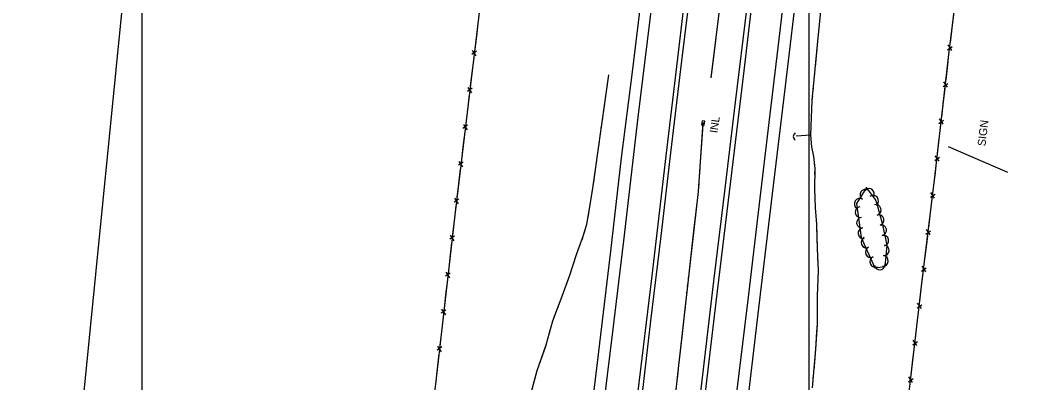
# Model space of a CAD drawing. Extents: x 353423 to 364002, y 127000 to 201942.
# Drawn here: x 360909 to 361664, y 139656 to 139928 of the extents above; entities that cross this region are included whole.
import ezdxf

# ---------------------------------------------------------------- set-up
doc = ezdxf.new("R2010")
doc.units = 0
for name, color, linetype in [('E_DTM_SlopeBottom', 7, 'Continuous'), ('E_DTM_SlopeTop', 7, 'Continuous'), ('E_FEN_Generic', 7, 'Continuous'), ('E_LAND_BrushLine', 7, 'Continuous'), ('E_LAND_TreeLine', 7, 'Continuous'), ('E_RDWY_Gravel', 7, 'Continuous'), ('E_STRUCT_WingWall', 7, 'Continuous')]:
    doc.layers.add(name, color=color, linetype=linetype)

msp = doc.modelspace()

# ---------------------------------------------------------------- linework, layer by layer
at = {"layer": 'E_DTM_SlopeBottom'}
for p, q in [((361250.75, 139904.69), (361247.27, 139902.29)), ((361247.56, 139905.25), (361250.33, 139901.17)), ((361603.8, 139905.84), (361607.28, 139908.23)), ((361606.99, 139905.28), (361604.23, 139909.36)), ((361247.41, 139877.01), (361243.92, 139874.61)), ((361244.21, 139877.57), (361246.98, 139873.49)), ((361600.57, 139878.2), (361604.04, 139880.61)), ((361603.77, 139877.66), (361600.98, 139881.72)), ((361597.39, 139850.56), (361600.86, 139852.98)), ((361600.59, 139850.02), (361597.8, 139854.08)), ((361244.06, 139849.33), (361240.57, 139846.93)), ((361240.86, 139849.89), (361243.63, 139845.8)), ((361240.71, 139821.64), (361237.22, 139819.25)), ((361237.51, 139822.2), (361240.28, 139818.12)), ((361594.21, 139822.93), (361597.68, 139825.34)), ((361597.41, 139822.39), (361594.62, 139826.45)), ((361594.13, 139794.76), (361591.37, 139798.83)), ((361237.36, 139793.96), (361233.87, 139791.57)), ((361234.16, 139794.52), (361236.93, 139790.44)), ((361590.94, 139795.31), (361594.42, 139797.7)), ((361587.6, 139767.7), (361591.08, 139770.09)), ((361590.79, 139767.14), (361588.03, 139771.21)), ((361234.11, 139766.28), (361230.64, 139763.86)), ((361230.91, 139766.82), (361233.71, 139762.75)), ((361230.95, 139738.58), (361227.48, 139736.15)), ((361227.75, 139739.11), (361230.55, 139735.05)), ((361584.26, 139740.08), (361587.74, 139742.47)), ((361587.45, 139739.52), (361584.68, 139743.6)), ((361584.16, 139711.9), (361581.38, 139715.97)), ((361227.79, 139710.87), (361224.32, 139708.45)), ((361224.59, 139711.41), (361227.39, 139707.34)), ((361580.96, 139712.45), (361584.43, 139714.85)), ((361577.7, 139684.83), (361581.17, 139687.23)), ((361580.9, 139684.28), (361578.12, 139688.34)), ((361224.63, 139683.17), (361221.16, 139680.75)), ((361221.43, 139683.7), (361224.23, 139679.64)), ((361574.44, 139657.2), (361577.91, 139659.6)), ((361577.64, 139656.65), (361574.86, 139660.72))]:
    msp.add_line(p, q, dxfattribs=at)
for points in [[(361428.6, 138430.59), (361451.84, 138627.21), (361462.23, 138712.51), (361472.64, 138797.29), (361482.43, 138876.8), (361497.38, 139000.17), (361509.13, 139098.72), (361519.94, 139188.02), (361528.99, 139261.35), (361540.7, 139360.78), (361549.41, 139436.33), (361561.04, 139532.43), (361573.26, 139634.37), (361584.38, 139728.65), (361594.28, 139810.42), (361604.6, 139900.08), (361621.11, 140034.35), (361638.45, 140178.8), (361654.48, 140316.16), (361663.99, 140391.58)], [(361305.24, 140358.87), (361282.1, 140172.28), (361265.53, 140040.7), (361252.25, 139929.56), (361234.39, 139781.9), (361220.2, 139657.56), (361203.66, 139524.34), (361190.54, 139413.1), (361174.58, 139281.01), (361157.48, 139138.39), (361139.41, 138987.97), (361128.03, 138894.44), (361110.72, 138753.85), (361097.47, 138640.69), (361084.09, 138537.64), (361071.17, 138421.1)], [(361251.98, 139927.33), (361250.62, 139916.09)], [(361607.3, 139922.08), (361608.52, 139931.95)], [(361605.92, 139910.86), (361607.3, 139922.08)], [(361250.62, 139916.09), (361249.42, 139906.19)], [(361248.63, 139899.65), (361247.27, 139888.4)], [(361603.95, 139894.47), (361604.6, 139900.08), (361605.12, 139904.34)], [(361602.66, 139883.24), (361603.95, 139894.47)], [(361247.27, 139888.4), (361246.08, 139878.51)], [(361600.77, 139866.83), (361601.91, 139876.71)], [(361245.28, 139871.97), (361243.92, 139860.72)], [(361599.48, 139855.6), (361600.77, 139866.83)], [(361243.92, 139860.72), (361242.73, 139850.83)], [(361421.87, 139852.36), (361419.89, 139852.64), (361419.46, 139849.68), (361421.44, 139849.39), (361421.87, 139852.36)], [(361241.93, 139844.29), (361240.57, 139833.04)], [(361597.59, 139839.2), (361598.73, 139849.07)], [(361596.3, 139827.97), (361597.59, 139839.2)], [(361240.57, 139833.04), (361239.38, 139823.15)], [(361594.41, 139811.56), (361595.55, 139821.44)], [(361238.59, 139816.61), (361237.22, 139805.36)], [(361593.06, 139800.34), (361594.28, 139810.42), (361594.41, 139811.56)], [(361237.22, 139805.36), (361236.03, 139795.46)], [(361591.08, 139783.94), (361592.27, 139793.81)], [(361235.24, 139788.92), (361234.39, 139781.9), (361233.9, 139777.67)], [(361589.72, 139772.72), (361591.08, 139783.94)], [(361233.9, 139777.67), (361232.77, 139767.77)], [(361232.03, 139761.23), (361230.74, 139749.97)], [(361587.73, 139756.33), (361588.93, 139766.2)], [(361586.37, 139745.11), (361587.73, 139756.33)], [(361230.74, 139749.97), (361229.61, 139740.07)], [(361584.39, 139728.71), (361585.59, 139738.58)], [(361228.86, 139733.52), (361227.58, 139722.27)], [(361583.07, 139717.49), (361584.38, 139728.65), (361584.39, 139728.71)], [(361227.58, 139722.27), (361226.45, 139712.36)], [(361581.13, 139701.08), (361582.29, 139710.96)], [(361225.7, 139705.82), (361224.42, 139694.56)], [(361579.8, 139689.86), (361581.13, 139701.08)], [(361224.42, 139694.56), (361223.29, 139684.66)], [(361222.54, 139678.11), (361221.26, 139666.86)], [(361577.87, 139673.46), (361579.04, 139683.33)], [(361576.55, 139662.23), (361577.87, 139673.46)], [(361221.26, 139666.86), (361220.2, 139657.56), (361220.12, 139656.96)]]:
    msp.add_lwpolyline(points, dxfattribs=at)
msp.add_arc((361491.52, 139840.83), 3.32, 127.07361, 233.31318, dxfattribs=at)
at = {"layer": 'E_DTM_SlopeTop'}
for points in [[(361510.36, 140382.95), (361496.03, 140268.15), (361485.6, 140179.07), (361481.47, 140144.64), (361471, 140054.85), (361460.48, 139971.39), (361451.17, 139889.89), (361440.07, 139799.06), (361430.12, 139716.83), (361419.13, 139624.25), (361409.73, 139546.3), (361400.02, 139468.02), (361390.14, 139382.64), (361378.05, 139283.64), (361368.15, 139201.13), (361356, 139100.55), (361345.17, 139011.49), (361324.24, 138836.33), (361311.64, 138731.43), (361299.98, 138631.96), (361290.24, 138551.3), (361276.26, 138434.56)], [(361426.31, 140381.82), (361416.27, 140297.89), (361406.67, 140216.25), (361398.7, 140151.41), (361389.1, 140072.36), (361382.28, 140015), (361375.2, 139953.09), (361367.3, 139889.33), (361359.25, 139824.92), (361351.1, 139754.83), (361340.89, 139669.33), (361331.48, 139591.74), (361324.25, 139530.18), (361315.28, 139454.12), (361307.05, 139386.77), (361297.29, 139307.09), (361288.55, 139232.41), (361279.39, 139157.61)], [(361287.4, 139149.37), (361295.09, 139213.42), (361303.16, 139280.35), (361310.98, 139344.71), (361319.47, 139415.17), (361330.27, 139505.18), (361337.82, 139568.3), (361345.01, 139629.5), (361352.94, 139694.47), (361361.16, 139762.69), (361372, 139855.38), (361382.47, 139940.64), (361391.75, 140019.01), (361401.2, 140098.94), (361410.1, 140171.78), (361418.67, 140244.42), (361428.99, 140329.49), (361435.34, 140381.85)], [(361541.86, 140380.36), (361531.31, 140289.03), (361518.12, 140178.83), (361509.48, 140106.68), (361500.76, 140033.53), (361491.75, 139960.64), (361482.07, 139878.49), (361472.45, 139797.81), (361462.09, 139712.3), (361451.74, 139625.41), (361442.38, 139547.52), (361434.95, 139486.9), (361426.16, 139412.72), (361416.94, 139335.9), (361406.56, 139247.76), (361395.86, 139157.74), (361384.42, 139066.24), (361375.15, 138989.27), (361365.27, 138904.89), (361355.4, 138820.82), (361343.2, 138722.92), (361334.28, 138646), (361325.52, 138575.62), (361316.35, 138500.28)], [(361358.51, 139145.22), (361366.73, 139214), (361376.57, 139295.22), (361385.34, 139368.92), (361392.35, 139426.22), (361401.38, 139502.58), (361409.75, 139572.5), (361418.25, 139645.25), (361428.71, 139732.43), (361437.04, 139801.84), (361444.83, 139866.62), (361453.48, 139937.84), (361460.71, 139998.74), (361469.1, 140068.49), (361479.56, 140154.29), (361487.04, 140218.26), (361496.62, 140295.19), (361507.26, 140383.99)], [(361383.97, 139133.69), (361391, 139192.71), (361399.45, 139262.39), (361407.49, 139327.77), (361415.93, 139398.66), (361426.33, 139487.69), (361436.07, 139566.86), (361444.95, 139640.77), (361454.48, 139720.45), (361462.77, 139790.42), (361470.04, 139851.21), (361477.49, 139913.76), (361484.89, 139975.3), (361493.11, 140043.14), (361501.55, 140113.09), (361510.27, 140186.53), (361518.85, 140256.52), (361528.05, 140333.4), (361533.64, 140381.54)], [(361306.66, 139107.33), (361315.23, 139180.73), (361325.27, 139263.18), (361334.43, 139339.57), (361343.52, 139416.4), (361352.03, 139485.99), (361361.67, 139565.78), (361371.55, 139648.1), (361382.28, 139736.57), (361392.99, 139826.26), (361399.8, 139884.68), (361407.72, 139950.39), (361416.67, 140025.67), (361425.99, 140101.36), (361433.89, 140168.49), (361442.3, 140236.79), (361451.69, 140316.85), (361459.16, 140379.14)], [(361462.08, 140379.02), (361452.29, 140295.52), (361443.04, 140219.84), (361434.41, 140147.32), (361426.27, 140079.79), (361418.92, 140018.51), (361411.37, 139954.48), (361404.44, 139897.37), (361396.15, 139828.59), (361388.99, 139766.26), (361381.25, 139702.67), (361374.2, 139642.18), (361368.39, 139595.52), (361360.67, 139531.3), (361351.48, 139456.31), (361343.46, 139388.27), (361335.16, 139319.97), (361326.35, 139248.4), (361317.61, 139172.02), (361309.42, 139104.67)]]:
    msp.add_lwpolyline(points, dxfattribs=at)
at = {"layer": 'E_FEN_Generic'}
msp.add_lwpolyline([(361550.94, 139790.23), (361549.87, 139793.7), (361543.17, 139802.6), (361535.54, 139790.59), (361539.02, 139765.28), (361549.35, 139742.41), (361557.08, 139743.38), (361558.5, 139759.32), (361555.35, 139774.58), (361550.94, 139790.23)], dxfattribs=at)
for centre, start, end in [((361542.18, 139797.16), 57.55716, 237.54184), ((361544.95, 139797.81), 330.26971, 150.25439), ((361537.91, 139790.45), 57.55716, 237.54184), ((361548, 139792.73), 306.94649, 126.93116), ((361538.53, 139784.13), 97.83493, 277.81961), ((361550.02, 139785.84), 285.7411, 105.72578), ((361539.61, 139776.25), 97.83493, 277.81961), ((361552.17, 139778.18), 285.7411, 105.72578), ((361540.7, 139768.37), 97.83493, 277.81961), ((361554.05, 139770.6), 281.66101, 101.64568), ((361543.03, 139761.46), 114.32275, 294.30743), ((361555.65, 139762.81), 281.66101, 101.64568), ((361546.3, 139754.21), 114.32275, 294.30743), ((361556.07, 139755.55), 264.92052, 84.9052), ((361549.58, 139746.96), 114.32275, 294.30743), ((361555.37, 139747.63), 264.92052, 84.9052), ((361552.97, 139744.96), 187.17648, 7.16115)]:
    msp.add_arc(centre, 3.98, start, end, dxfattribs=at)
at = {"layer": 'E_LAND_BrushLine'}
msp.add_line((361648.96, 139813.88), (361604.43, 139833.06), dxfattribs=at)
at = {"layer": 'E_LAND_TreeLine'}
for p, q in [((361000, 138000), (361000, 141000)), ((361500, 138000), (361500, 141000))]:
    msp.add_line(p, q, dxfattribs=at)
at = {"layer": 'E_RDWY_Gravel'}
msp.add_lwpolyline([(360124.36, 138372.85), (360870.1, 138784.38), (361025.95, 140345.11)], dxfattribs=at)
at = {"layer": 'E_STRUCT_WingWall'}
for points in [[(361501.23, 139841.89), (361502.42, 139868.05), (361504.66, 139891.34), (361506.92, 139914.82), (361509.44, 139939.52), (361510.36, 139960.93), (361511.28, 139975.26), (361513.41, 139993.06), (361514.62, 140011.26), (361516.7, 140025.07), (361519.34, 140043.69), (361521.65, 140061.39), (361524.17, 140080.03), (361525.64, 140099.49), (361534.64, 140169.13), (361542.69, 140225.49), (361547.59, 140260.01), (361550.91, 140284.52), (361555.05, 140327.1), (361557.49, 140350.62), (361560.08, 140370.94), (361562.97, 140401.83)], [(361483.86, 140377.98), (361476.25, 140302.49), (361470.13, 140237.24), (361462.65, 140176.41), (361454.39, 140117.79), (361451, 140085.51), (361445.07, 140033.14), (361437.82, 139978.71), (361432.95, 139937.19), (361426.28, 139884.81)], [(361507.66, 139922.08), (361509.44, 139939.52), (361509.94, 139951.17)], [(361430.86, 139920.72), (361430.6, 139918.67)], [(361431.64, 139926.88), (361431.38, 139924.83)], [(361504.83, 139893.03), (361506.92, 139914.82), (361507.66, 139922.08)], [(361430.07, 139914.56), (361426.28, 139884.81)], [(361291.5, 139647.8), (361296.24, 139665.66), (361302.95, 139684.76), (361307.95, 139702.89), (361314.97, 139721.21), (361320.8, 139737.07), (361325.59, 139752.38), (361330.77, 139766.12), (361333.47, 139775.16), (361335.5, 139786.55), (361337.93, 139802.15), (361340.25, 139817.9), (361341.72, 139828.61), (361349.81, 139887.11)], [(361345.88, 139858.66), (361349.81, 139887.11)], [(361503.67, 139881.01), (361503.86, 139883.01)], [(361504.25, 139887.02), (361504.44, 139889.02)], [(361503.09, 139874.99), (361503.29, 139877)], [(361501.23, 139841.89), (361502.42, 139868.05), (361502.71, 139870.99)], [(361345.06, 139852.77), (361345.33, 139854.73)], [(361420.46, 139851.19), (361416.91, 139799.68), (361409.26, 139733.38), (361401.83, 139666.95), (361394.7, 139601.24), (361386.8, 139541.28), (361379.6, 139481.84), (361371.97, 139420.15), (361364.43, 139350.75), (361357.19, 139296.26), (361347.72, 139228.79), (361340.87, 139161.93), (361332.23, 139089.82), (361327.35, 139040.65)], [(361344.25, 139846.89), (361344.52, 139848.85)], [(361420.34, 139849.55), (361418.42, 139821.68)], [(361338.89, 139808.64), (361340.25, 139817.9), (361341.72, 139828.61), (361342.89, 139837.08)], [(361343.43, 139841), (361343.7, 139842.96)], [(361502.52, 139652.6), (361505.12, 139681.47), (361506.21, 139700.38), (361506.35, 139721.5), (361507.06, 139740.19), (361506.27, 139757.06), (361505.71, 139775.14), (361504.8, 139787.45), (361504.24, 139801.51), (361504.48, 139816.83), (361503.6, 139825.93), (361501.97, 139833.17), (361501.23, 139841.89), (361490.42, 139840.98)], [(361503.76, 139824.26), (361503.6, 139825.93), (361501.97, 139833.17), (361501.23, 139841.89), (361490.42, 139840.98)], [(361418.14, 139817.61), (361418, 139815.58)], [(361504.33, 139818.36), (361504.14, 139820.33)], [(361504.41, 139812.42), (361504.44, 139814.41)], [(361334.38, 139780.28), (361335.5, 139786.55), (361337.93, 139802.15), (361338.89, 139808.64)], [(361417.72, 139811.51), (361417.58, 139809.47)], [(361504.32, 139806.47), (361504.35, 139808.45)], [(361416.86, 139799.3), (361413.47, 139769.92)], [(361417.3, 139805.4), (361417.16, 139803.37)], [(361505.75, 139773.78), (361505.71, 139775.14), (361504.8, 139787.45), (361504.24, 139801.51), (361504.26, 139802.5)], [(361333.26, 139774.45), (361333.47, 139775.16), (361333.68, 139776.38)], [(361331.56, 139768.76), (361332.12, 139770.65)], [(361413.47, 139769.92), (361410.08, 139740.53)], [(361506.84, 139745.03), (361506.27, 139757.06), (361505.75, 139773.78)], [(361329.65, 139763.14), (361330.35, 139764.99)], [(361319.04, 139732.29), (361320.8, 139737.07), (361325.59, 139752.38), (361328.25, 139759.44)], [(361507.02, 139739.08), (361507.06, 139740.19), (361507.02, 139741.07)], [(361308.92, 139705.43), (361314.97, 139721.21), (361319.04, 139732.29)], [(361409.62, 139736.48), (361409.38, 139734.45)], [(361506.79, 139733.13), (361506.87, 139735.12)], [(361408.24, 139724.32), (361408.02, 139722.29)], [(361408.93, 139730.4), (361408.7, 139728.37)], [(361505.87, 139694.44), (361506.21, 139700.38), (361506.35, 139721.5), (361506.41, 139723.21)], [(361506.57, 139727.18), (361506.64, 139729.17)], [(361407.57, 139718.24), (361404.28, 139688.84)], [(361307.09, 139699.79), (361307.61, 139701.7)], [(361305.51, 139694.06), (361306.04, 139695.97)], [(361503.7, 139665.74), (361505.12, 139681.47), (361505.87, 139694.44)], [(361303.94, 139688.33), (361304.46, 139690.24)], [(361404.28, 139688.84), (361401.83, 139666.95), (361401.01, 139659.44)], [(361294, 139657.23), (361296.24, 139665.66), (361302.87, 139684.52)], [(361287.94, 139629.19), (361291.5, 139647.8), (361294, 139657.23)], [(361503.17, 139659.81), (361503.35, 139661.78)]]:
    msp.add_lwpolyline(points, dxfattribs=at)

# ---------------------------------------------------------------- texts
at = {"layer": 'E_DTM_SlopeBottom'}
msp.add_text('INL', height=6, rotation=81.74662, dxfattribs=at).set_placement((361431.32, 139843.11))
at = {"layer": 'E_LAND_BrushLine'}
msp.add_text('SIGN', height=6, rotation=83.25441, dxfattribs=at).set_placement((361632.19, 139833.33))

doc.saveas('drawing.dxf')
